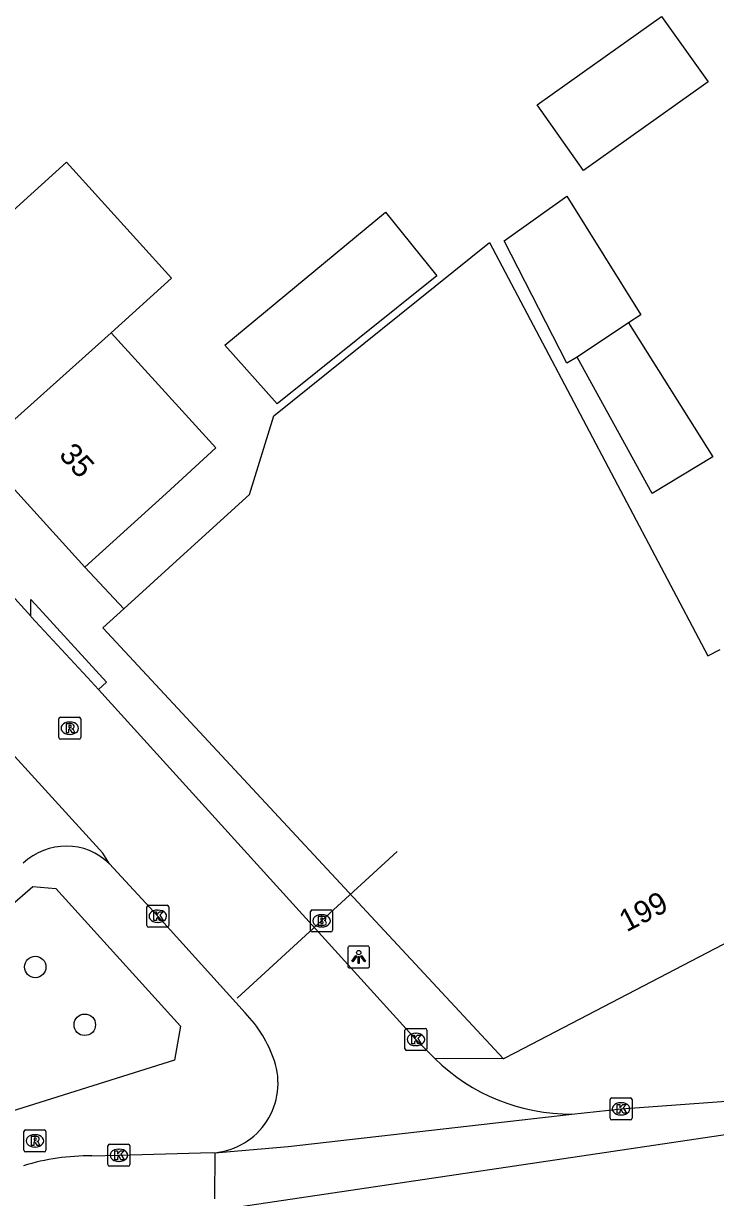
# Model space of a CAD drawing. Extents: x 161772 to 163123, y 383092 to 383917.
# Drawn here: x 162861.5 to 162893, y 383688.2 to 383741.7 of the extents above; entities that cross this region are included whole.
import ezdxf

# ---------------------------------------------------------------- set-up
doc = ezdxf.new("R2010")
doc.units = 0
for name, color, linetype in [('IMGEO_Boom', 7, 'Continuous'), ('IMGEO_Brandkraan', 7, 'Continuous'), ('IMGEO_Fietspad_gesloten', 7, 'Continuous'), ('IMGEO_Kolk', 7, 'Continuous'), ('IMGEO_Lichtpunt', 7, 'Continuous'), ('IMGEO_Muur', 7, 'Continuous'), ('IMGEO_Pand', 7, 'Continuous'), ('IMGEO_Pand_nummerreeks', 7, 'Continuous'), ('IMGEO_Rijbaan_lokaal_gesloten', 7, 'Continuous'), ('IMGEO_Rijbaan_lokaal_open', 7, 'Continuous'), ('IMGEO_Rioolput', 7, 'Continuous'), ('IMGEO_Voetpad_open', 7, 'Continuous')]:
    doc.layers.add(name, color=color, linetype=linetype)

msp = doc.modelspace()

# ---------------------------------------------------------------- linework, layer by layer
at = {"layer": 'IMGEO_Boom'}
for centre in [(162862.001, 383698.69), (162864.261, 383696.055)]:
    msp.add_circle(centre, 0.489, dxfattribs=at)
at = {"layer": 'IMGEO_Brandkraan'}
for p, q in [((162874.553, 383700.367), (162874.553, 383701.219)), ((162874.628, 383701.293), (162875.48, 383701.293)), ((162875.554, 383701.219), (162875.554, 383700.367)), ((162875.041, 383701.073), (162875.066, 383701.073)), ((162875.48, 383700.293), (162874.628, 383700.293)), ((162875.064, 383700.513), (162875.039, 383700.513))]:
    msp.add_line(p, q, dxfattribs=at)
for points in [[(162874.553, 383700.367), (162874.553, 383701.219)], [(162874.628, 383701.293), (162875.48, 383701.293)], [(162875.554, 383701.219), (162875.554, 383700.367)], [(162874.901, 383700.993), (162874.901, 383700.593), (162875.114, 383700.593)], [(162875.132, 383700.993), (162874.901, 383700.993)], [(162875.08, 383700.912), (162875.026, 383700.912), (162875.026, 383700.836)], [(162875.026, 383700.836), (162875.079, 383700.836)], [(162875.088, 383700.76), (162875.026, 383700.76), (162875.026, 383700.679)], [(162875.026, 383700.679), (162875.088, 383700.679)], [(162875.48, 383700.293), (162874.628, 383700.293)]]:
    msp.add_lwpolyline(points, dxfattribs=at)
for centre, radius, start, end in [((162874.63, 383701.217), 0.0765, 91.552, 178.448), ((162874.63, 383701.217), 0.0765, 91.552, 178.448), ((162875.478, 383701.217), 0.0765, 1.552, 88.448), ((162875.478, 383701.217), 0.0765, 1.552, 88.448), ((162875.081, 383700.874), 0.0379, 267.8285, 90.9355), ((162875.089, 383700.719), 0.0404, 269.8759, 90.5077), ((162875.136, 383700.848), 0.145, 59.4692, 91.5367), ((162875.161, 383700.895), 0.0922, 285.5137, 58.1501), ((162875.166, 383700.703), 0.105, 301.3115, 78.989), ((162874.63, 383700.369), 0.0765, 181.552, 268.448), ((162874.63, 383700.369), 0.0765, 181.552, 268.448), ((162875.12, 383700.844), 0.251, 268.6676, 293.5347), ((162875.478, 383700.369), 0.0765, 271.552, 358.448), ((162875.478, 383700.369), 0.0765, 271.552, 358.448)]:
    msp.add_arc(centre, radius, start, end, dxfattribs=at)
for centre, major_axis, ratio, start_param, end_param in [((162875.04, 383700.793), (-0.387, 0.002), 0.722429, 4.712389, 7.853982), ((162875.065, 383700.793), (-0.39, 0.002), 0.717154, 1.570796, 4.712389)]:
    msp.add_ellipse(centre, major_axis=major_axis, ratio=ratio, start_param=start_param, end_param=end_param, dxfattribs=at)
at = {"layer": 'IMGEO_Fietspad_gesloten'}
msp.add_lwpolyline([(162864.583, 383690.083), (162865.814, 383690.107), (162870.067, 383690.229), (162870.18, 383690.225)], dxfattribs=at)
msp.add_arc((162864.514, 383679.531), 10.552, 89.6274, 106.7974, dxfattribs=at)
at = {"layer": 'IMGEO_Kolk'}
for p, q in [((162867.088, 383700.577), (162867.088, 383701.429)), ((162867.163, 383701.503), (162868.015, 383701.503)), ((162867.576, 383701.283), (162867.601, 383701.283)), ((162868.089, 383701.429), (162868.089, 383700.577)), ((162867.599, 383700.723), (162867.574, 383700.723)), ((162868.015, 383700.503), (162867.163, 383700.503)), ((162878.851, 383694.962), (162878.851, 383695.814)), ((162878.926, 383695.888), (162879.778, 383695.888)), ((162879.852, 383695.814), (162879.852, 383694.962)), ((162879.339, 383695.668), (162879.364, 383695.668)), ((162879.778, 383694.888), (162878.926, 383694.888)), ((162879.362, 383695.108), (162879.337, 383695.108)), ((162888.204, 383691.798), (162888.204, 383692.65)), ((162888.279, 383692.724), (162889.131, 383692.724)), ((162889.205, 383692.65), (162889.205, 383691.798)), ((162888.692, 383692.504), (162888.717, 383692.504)), ((162889.131, 383691.724), (162888.279, 383691.724)), ((162888.715, 383691.944), (162888.69, 383691.944)), ((162865.313, 383689.682), (162865.313, 383690.534)), ((162865.388, 383690.608), (162866.24, 383690.608)), ((162866.314, 383690.534), (162866.314, 383689.682)), ((162865.801, 383690.388), (162865.826, 383690.388)), ((162866.24, 383689.608), (162865.388, 383689.608)), ((162865.824, 383689.828), (162865.799, 383689.828))]:
    msp.add_line(p, q, dxfattribs=at)
for points in [[(162867.088, 383700.577), (162867.088, 383701.429)], [(162867.163, 383701.503), (162868.015, 383701.503)], [(162867.409, 383701.203), (162867.532, 383701.203), (162867.532, 383701.052), (162867.662, 383701.203), (162867.826, 383701.203), (162867.68, 383701.052), (162867.833, 383700.803), (162867.681, 383700.803), (162867.596, 383700.967), (162867.532, 383700.9), (162867.532, 383700.803), (162867.409, 383700.803), (162867.409, 383701.203)], [(162868.089, 383701.429), (162868.089, 383700.577)], [(162868.015, 383700.503), (162867.163, 383700.503)], [(162878.851, 383694.962), (162878.851, 383695.814)], [(162878.926, 383695.888), (162879.778, 383695.888)], [(162879.852, 383695.814), (162879.852, 383694.962)], [(162879.172, 383695.588), (162879.295, 383695.588), (162879.295, 383695.437), (162879.425, 383695.588), (162879.589, 383695.588), (162879.443, 383695.437), (162879.596, 383695.188), (162879.444, 383695.188), (162879.359, 383695.352), (162879.295, 383695.285), (162879.295, 383695.188), (162879.172, 383695.188), (162879.172, 383695.588)], [(162879.778, 383694.888), (162878.926, 383694.888)], [(162888.204, 383691.798), (162888.204, 383692.65)], [(162888.279, 383692.724), (162889.131, 383692.724)], [(162889.205, 383692.65), (162889.205, 383691.798)], [(162888.525, 383692.424), (162888.648, 383692.424), (162888.648, 383692.273), (162888.778, 383692.424), (162888.942, 383692.424), (162888.796, 383692.273), (162888.949, 383692.024), (162888.797, 383692.024), (162888.712, 383692.188), (162888.648, 383692.121), (162888.648, 383692.024), (162888.525, 383692.024), (162888.525, 383692.424)], [(162889.131, 383691.724), (162888.279, 383691.724)], [(162865.313, 383689.682), (162865.313, 383690.534)], [(162865.388, 383690.608), (162866.24, 383690.608)], [(162866.314, 383690.534), (162866.314, 383689.682)], [(162865.634, 383690.308), (162865.757, 383690.308), (162865.757, 383690.157), (162865.887, 383690.308), (162866.051, 383690.308), (162865.905, 383690.157), (162866.058, 383689.908), (162865.906, 383689.908), (162865.821, 383690.072), (162865.757, 383690.005), (162865.757, 383689.908), (162865.634, 383689.908), (162865.634, 383690.308)], [(162866.24, 383689.608), (162865.388, 383689.608)]]:
    msp.add_lwpolyline(points, dxfattribs=at)
for centre, start, end in [((162867.165, 383701.427), 91.552, 178.448), ((162867.165, 383701.427), 91.552, 178.448), ((162868.013, 383701.427), 1.552, 88.448), ((162868.013, 383701.427), 1.552, 88.448), ((162867.165, 383700.579), 181.552, 268.448), ((162867.165, 383700.579), 181.552, 268.448), ((162868.013, 383700.579), 271.552, 358.448), ((162868.013, 383700.579), 271.552, 358.448), ((162878.928, 383695.812), 91.552, 178.448), ((162878.928, 383695.812), 91.552, 178.448), ((162879.776, 383695.812), 1.552, 88.448), ((162879.776, 383695.812), 1.552, 88.448), ((162878.928, 383694.964), 181.552, 268.448), ((162878.928, 383694.964), 181.552, 268.448), ((162879.776, 383694.964), 271.552, 358.448), ((162879.776, 383694.964), 271.552, 358.448), ((162888.281, 383692.648), 91.552, 178.448), ((162888.281, 383692.648), 91.552, 178.448), ((162889.129, 383692.648), 1.552, 88.448), ((162889.129, 383692.648), 1.552, 88.448), ((162888.281, 383691.8), 181.552, 268.448), ((162888.281, 383691.8), 181.552, 268.448), ((162889.129, 383691.8), 271.552, 358.448), ((162889.129, 383691.8), 271.552, 358.448), ((162865.39, 383690.532), 91.552, 178.448), ((162865.39, 383690.532), 91.552, 178.448), ((162866.238, 383690.532), 1.552, 88.448), ((162866.238, 383690.532), 1.552, 88.448), ((162865.39, 383689.684), 181.552, 268.448), ((162865.39, 383689.684), 181.552, 268.448), ((162866.238, 383689.684), 271.552, 358.448), ((162866.238, 383689.684), 271.552, 358.448)]:
    msp.add_arc(centre, 0.0765, start, end, dxfattribs=at)
for centre, major_axis, ratio, start_param, end_param in [((162867.575, 383701.003), (-0.387, 0.002), 0.722429, 4.712389, 7.853982), ((162867.6, 383701.003), (-0.39, 0.002), 0.717154, 1.570796, 4.712389), ((162879.338, 383695.388), (-0.387, 0.002), 0.722429, 4.712389, 7.853982), ((162879.363, 383695.388), (-0.39, 0.002), 0.717154, 1.570796, 4.712389), ((162888.691, 383692.224), (-0.387, 0.002), 0.722429, 4.712389, 7.853982), ((162888.716, 383692.224), (-0.39, 0.002), 0.717154, 1.570796, 4.712389), ((162865.8, 383690.108), (-0.387, 0.002), 0.722429, 4.712389, 7.853982), ((162865.825, 383690.108), (-0.39, 0.002), 0.717154, 1.570796, 4.712389)]:
    msp.add_ellipse(centre, major_axis=major_axis, ratio=ratio, start_param=start_param, end_param=end_param, dxfattribs=at)
at = {"layer": 'IMGEO_Lichtpunt'}
for p, q in [((162876.246, 383699.548), (162876.246, 383698.741)), ((162876.246, 383699.548), (162876.246, 383698.741)), ((162877.148, 383699.643), (162876.34, 383699.643)), ((162877.148, 383699.643), (162876.34, 383699.643)), ((162877.242, 383698.741), (162877.242, 383699.548)), ((162877.242, 383698.741), (162877.242, 383699.548)), ((162876.34, 383698.647), (162877.148, 383698.647)), ((162876.34, 383698.647), (162877.148, 383698.647))]:
    msp.add_line(p, q, dxfattribs=at)
for points in [[(162876.62, 383699.212), (162876.659, 383699.184), (162876.471, 383698.922), (162876.433, 383698.949), (162876.62, 383699.212)], [(162876.722, 383699.164), (162876.769, 383699.164), (162876.769, 383698.842), (162876.722, 383698.842), (162876.722, 383699.164)], [(162876.832, 383699.184), (162876.87, 383699.211), (162877.057, 383698.949), (162877.018, 383698.921), (162876.832, 383699.184)]]:
    msp.add_lwpolyline(points, dxfattribs=at)
msp.add_circle((162876.745, 383699.346), 0.0994, dxfattribs=at)
for centre, start, end in [((162876.34, 383699.548), 90, 180), ((162876.34, 383699.548), 90, 180), ((162877.148, 383699.548), 0, 90), ((162877.148, 383699.548), 0, 90), ((162876.34, 383698.741), 180, 270), ((162876.34, 383698.741), 180, 270), ((162877.148, 383698.741), 270, 0), ((162877.148, 383698.741), 270, 360)]:
    msp.add_arc(centre, 0.0946, start, end, dxfattribs=at)
at = {"layer": 'IMGEO_Muur'}
msp.add_lwpolyline([(162871.21, 383697.268), (162875.054, 383700.793), (162878.505, 383703.956)], dxfattribs=at)
at = {"layer": 'IMGEO_Pand'}
for points in [[(162884.875, 383737.987), (162886.925, 383739.442), (162890.553, 383742.019), (162892.674, 383739.032), (162889.046, 383736.455), (162886.995, 383735), (162884.875, 383737.987)], [(162865.469, 383727.591), (162868.218, 383730.09), (162863.422, 383735.379), (162860.666, 383732.873), (162860.486, 383733.071)], [(162886.703, 383726.482), (162886.23, 383726.21), (162883.369, 383731.783), (162886.231, 383733.823), (162889.613, 383728.409), (162889.046, 383728.053)], [(162877.97, 383733.095), (162880.303, 383730.185), (162873.035, 383724.357), (162870.645, 383727.039), (162877.97, 383733.095)], [(162866.034, 383715.011), (162868.78, 383717.508), (162871.761, 383720.219), (162872.873, 383723.806), (162882.713, 383731.712), (162892.659, 383712.866), (162893.22, 383713.157)], [(162889.046, 383728.053), (162892.893, 383721.95), (162890.13, 383720.269), (162886.703, 383726.482)], [(162889.046, 383728.053), (162886.703, 383726.482)], [(162865.469, 383727.591), (162859.439, 383722.217)], [(162864.262, 383716.913), (162867.962, 383720.278), (162870.237, 383722.347), (162865.469, 383727.591)], [(162859.439, 383722.217), (162864.262, 383716.913)], [(162883.343, 383694.507), (162877.505, 383700.784), (162865.08, 383714.143), (162866.034, 383715.011)], [(162898.087, 383702.173), (162883.878, 383694.785), (162883.343, 383694.507)]]:
    msp.add_lwpolyline(points, dxfattribs=at)
at = {"layer": 'IMGEO_Rijbaan_lokaal_gesloten'}
for points in [[(162886.467, 383691.986), (162888.706, 383692.222), (162895.579, 383692.734)], [(162870.18, 383690.225), (162873.523, 383690.515), (162886.467, 383691.986)], [(163068.412, 383648.714), (163055.66, 383651.151), (162995.015, 383669.434), (162991.387, 383671.672), (162990.276, 383672.137), (162988.358, 383672.6), (162986.033, 383673.034), (162984.65, 383673.195), (162982.868, 383673.003), (162940.29, 383685.511), (162929.61, 383688.342), (162919.751, 383690.168), (162907.427, 383691.265), (162894.374, 383691.174), (162870.658, 383687.649)], [(162870.18, 383690.225), (162870.177, 383688.123)]]:
    msp.add_lwpolyline(points, dxfattribs=at)
at = {"layer": 'IMGEO_Rijbaan_lokaal_open'}
for points in [[(162849.774, 383727.854), (162852.252, 383725.123), (162855.663, 383721.359), (162859.752, 383716.925), (162861.793, 383714.679)], [(162864.878, 383711.338), (162864.385, 383711.881), (162861.814, 383714.656), (162861.793, 383714.679)], [(162865.389, 383703.394), (162865.079, 383703.873), (162858.414, 383711.186), (162858.146, 383711.378)], [(162864.878, 383711.338), (162879.351, 383695.388), (162880.217, 383694.512)], [(162871.564, 383696.603), (162867.589, 383701.004), (162865.389, 383703.394)]]:
    msp.add_lwpolyline(points, dxfattribs=at)
for centre, radius, start, end in [((162863.412, 383701.373), 2.827, 45.6347, 133.7533), ((162867.413, 383692.563), 5.793, 18.6885, 44.2216), ((162869.881, 383693.398), 3.187, 275.384, 18.6855), ((162886.416, 383700.856), 8.87, 225.6603, 270.3266)]:
    msp.add_arc(centre, radius, start, end, dxfattribs=at)
at = {"layer": 'IMGEO_Rioolput'}
for p, q in [((162863.076, 383709.146), (162863.076, 383709.998)), ((162863.151, 383710.072), (162864.003, 383710.072)), ((162863.564, 383709.852), (162863.589, 383709.852)), ((162864.077, 383709.998), (162864.077, 383709.146)), ((162863.587, 383709.292), (162863.562, 383709.292)), ((162864.003, 383709.072), (162863.151, 383709.072)), ((162861.486, 383690.338), (162861.486, 383691.19)), ((162861.561, 383691.264), (162862.413, 383691.264)), ((162861.974, 383691.044), (162861.999, 383691.044)), ((162862.487, 383691.19), (162862.487, 383690.338)), ((162861.997, 383690.484), (162861.972, 383690.484)), ((162862.413, 383690.264), (162861.561, 383690.264))]:
    msp.add_line(p, q, dxfattribs=at)
for points in [[(162863.076, 383709.146), (162863.076, 383709.998)], [(162863.151, 383710.072), (162864.003, 383710.072)], [(162863.665, 383709.77), (162863.413, 383709.772), (162863.413, 383709.372)], [(162864.077, 383709.998), (162864.077, 383709.146)], [(162863.413, 383709.372), (162863.537, 383709.372), (162863.537, 383709.534), (162863.548, 383709.534)], [(162863.591, 383709.691), (162863.537, 383709.691), (162863.537, 383709.61)], [(162863.537, 383709.61), (162863.589, 383709.61)], [(162863.595, 383709.505), (162863.666, 383709.372), (162863.806, 383709.372), (162863.741, 383709.498)], [(162864.003, 383709.072), (162863.151, 383709.072)], [(162861.486, 383690.338), (162861.486, 383691.19)], [(162861.561, 383691.264), (162862.413, 383691.264)], [(162862.487, 383691.19), (162862.487, 383690.338)], [(162862.075, 383690.962), (162861.823, 383690.964), (162861.823, 383690.564)], [(162861.823, 383690.564), (162861.947, 383690.564), (162861.947, 383690.726), (162861.958, 383690.726)], [(162862.001, 383690.883), (162861.947, 383690.883), (162861.947, 383690.802)], [(162861.947, 383690.802), (162861.999, 383690.802)], [(162862.005, 383690.697), (162862.076, 383690.564), (162862.216, 383690.564), (162862.151, 383690.69)], [(162862.413, 383690.264), (162861.561, 383690.264)]]:
    msp.add_lwpolyline(points, dxfattribs=at)
for centre, radius, start, end in [((162863.153, 383709.996), 0.0765, 91.552, 178.448), ((162863.153, 383709.996), 0.0765, 91.552, 178.448), ((162863.664, 383709.66), 0.109, 350.3612, 89.416), ((162864.001, 383709.996), 0.0765, 1.552, 88.448), ((162864.001, 383709.996), 0.0765, 1.552, 88.448), ((162863.547, 383709.481), 0.0533, 26.0293, 88.6989), ((162863.573, 383709.799), 0.19, 274.7715, 282.9687), ((162863.597, 383709.595), 0.0964, 77.0061, 93.1865), ((162863.611, 383709.652), 0.0378, 276.6634, 79.6772), ((162863.662, 383709.66), 0.112, 277.5842, 350.9817), ((162863.646, 383709.445), 0.108, 29.5134, 73.7905), ((162863.153, 383709.148), 0.0765, 181.552, 268.448), ((162863.153, 383709.148), 0.0765, 181.552, 268.448), ((162864.001, 383709.148), 0.0765, 271.552, 358.448), ((162864.001, 383709.148), 0.0765, 271.552, 358.448), ((162861.563, 383691.188), 0.0765, 91.552, 178.448), ((162861.563, 383691.188), 0.0765, 91.552, 178.448), ((162862.411, 383691.188), 0.0765, 1.552, 88.448), ((162862.411, 383691.188), 0.0765, 1.552, 88.448), ((162861.957, 383690.673), 0.0533, 26.0293, 88.6989), ((162861.983, 383690.991), 0.19, 274.7715, 282.9687), ((162862.007, 383690.787), 0.0964, 77.0061, 93.1865), ((162862.021, 383690.844), 0.0378, 276.6634, 79.6772), ((162862.074, 383690.852), 0.109, 350.3612, 89.416), ((162862.072, 383690.852), 0.112, 277.5842, 350.9817), ((162862.056, 383690.637), 0.108, 29.5134, 73.7905), ((162861.563, 383690.34), 0.0765, 181.552, 268.448), ((162861.563, 383690.34), 0.0765, 181.552, 268.448), ((162862.411, 383690.34), 0.0765, 271.552, 358.448), ((162862.411, 383690.34), 0.0765, 271.552, 358.448)]:
    msp.add_arc(centre, radius, start, end, dxfattribs=at)
for centre, major_axis, ratio, start_param, end_param in [((162863.563, 383709.572), (-0.387, 0.002), 0.722429, 4.712389, 7.853982), ((162863.588, 383709.572), (-0.39, 0.002), 0.717154, 1.570796, 4.712389), ((162861.973, 383690.764), (-0.387, 0.002), 0.722429, 4.712389, 7.853982), ((162861.998, 383690.764), (-0.39, 0.002), 0.717154, 1.570796, 4.712389)]:
    msp.add_ellipse(centre, major_axis=major_axis, ratio=ratio, start_param=start_param, end_param=end_param, dxfattribs=at)
at = {"layer": 'IMGEO_Voetpad_open'}
for points in [[(162864.262, 383716.913), (162866.034, 383715.011)], [(162861.793, 383714.679), (162861.802, 383715.438), (162862.178, 383715.027), (162865.246, 383711.675), (162864.878, 383711.338)], [(162855.921, 383697.173), (162861.893, 383702.356), (162862.934, 383702.275), (162868.617, 383695.998), (162868.348, 383694.436), (162859.53, 383691.685)], [(162883.343, 383694.507), (162880.217, 383694.512)]]:
    msp.add_lwpolyline(points, dxfattribs=at)

# ---------------------------------------------------------------- texts
at = {"layer": 'IMGEO_Pand_nummerreeks'}
for s, rotation, p in [('35', 312.2783, (162863.04, 383722.002)), ('199', 27.4733, (162888.957, 383700.267))]:
    msp.add_text(s, height=1, rotation=rotation, dxfattribs=at).set_placement(p)

doc.saveas('drawing.dxf')
